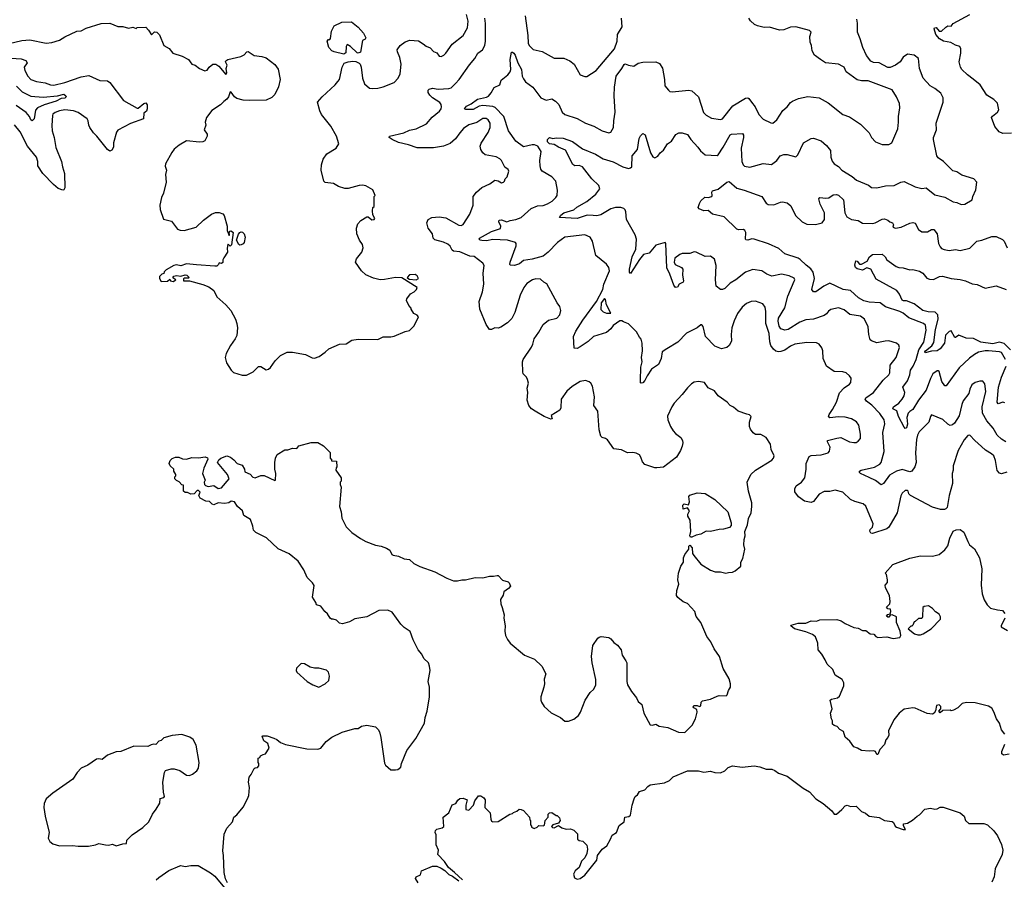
# Model space of a CAD drawing. Extents: x 2087054 to 2277909, y 548907 to 753496.
# Tile 300 of 444: x 2176762 to 2185760, y 675959 to 683810. Entities that reach past the tile are written whole.
import ezdxf

# ---------------------------------------------------------------- set-up
doc = ezdxf.new("R2010")
doc.units = 0

msp = doc.modelspace()

# ---------------------------------------------------------------- linework, layer by layer
at = {"layer": '0CON20XD'}
for points in [[(2178835, 680562.5), (2178895, 680592.5), (2178945, 680642.5), (2178965, 680642.5), (2179015, 680612.5), (2179035, 680617.5), (2179055, 680632.5), (2179097.5, 680695), (2179145, 680742.5), (2179205, 680772.5), (2179255, 680773.3), (2179375, 680752.5), (2179435, 680720), (2179455, 680718), (2179497.3, 680732.7), (2179555, 680773.8), (2179586.1, 680803.9), (2179685, 680846.7), (2179745, 680850), (2179796.7, 680883.3), (2179855, 680890.8), (2180035, 680890), (2180085, 680912.5), (2180155, 680912.5), (2180185, 680920), (2180285, 680962.5), (2180325, 680972.5), (2180367.5, 681015), (2180407.5, 681095), (2180395, 681110), (2180362.5, 681125), (2180340, 681165), (2180340, 681175), (2180318.3, 681198.3), (2180297.5, 681245), (2180298.3, 681261.7), (2180333.6, 681306.4), (2180367.5, 681325), (2180387.5, 681345), (2180393.3, 681365), (2180255, 681452.5), (2180195, 681455.7), (2180096.1, 681436.1), (2180055, 681433.8), (2179995, 681448), (2179925, 681480), (2179885, 681517.5), (2179831.2, 681595), (2179841.2, 681625), (2179888.8, 681685), (2179901.2, 681725), (2179895, 681757.5), (2179866.7, 681795), (2179843.3, 681855), (2179840, 681905), (2179852.5, 681945), (2179880, 681975), (2179935, 682010), (2179945, 682010), (2179981.4, 681981.4), (2180000, 681985), (2180006, 681995), (2179988.3, 682028.3), (2179987.5, 682065), (2179990, 682095), (2180000, 682105), (2180000, 682195), (2180010, 682205), (2179990, 682255), (2179925, 682292.5), (2179895, 682297.5), (2179865, 682296.7), (2179765, 682266.7), (2179733, 682267), (2179675, 682286.7), (2179630, 682315), (2179553.6, 682323.6), (2179540, 682335), (2179516.2, 682435), (2179520, 682485), (2179536.2, 682535), (2179570, 682585), (2179653.3, 682635), (2179677.5, 682675), (2179657.5, 682745), (2179605.8, 682835.8), (2179521.2, 682945), (2179506.1, 682976.1), (2179483.6, 683056.4), (2179527.5, 683105), (2179645.9, 683214.1), (2179670, 683245), (2179683.3, 683265), (2179710, 683375), (2179728.3, 683411.7), (2179765, 683425.8), (2179805, 683430), (2179835, 683426.7), (2179863.6, 683413.6), (2179873.6, 683403.6), (2179883.3, 683375), (2179893.8, 683275), (2179912.5, 683225), (2179960, 683185), (2179985, 683180), (2180035, 683183.8), (2180085, 683196.7), (2180185, 683236.7), (2180221.2, 683275), (2180239.2, 683315), (2180248.6, 683405), (2180236, 683465), (2180213.8, 683515), (2180211.2, 683535), (2180237.5, 683575), (2180285, 683606.7), (2180327, 683623), (2180405.6, 683615.6), (2180449.7, 683589.7), (2180477.3, 683567.3), (2180512.3, 683552.3), (2180545, 683518.8), (2180575, 683506.7), (2180595, 683476.7), (2180615, 683473.8), (2180636.7, 683485), (2180655.6, 683504.4), (2180713.9, 683586.1), (2180814.4, 683665), (2180855.5, 683734.5), (2180861.4, 683795), (2180845, 683856.2)], [(2181382, 683845), (2181405.5, 683665.5), (2181408.6, 683595), (2181419.2, 683575), (2181455, 683538.6), (2181537.8, 683517.8), (2181645, 683459.2), (2181735, 683457.1), (2181790, 683435), (2181829.2, 683405), (2181885, 683307.5), (2181925, 683290), (2181945, 683290), (2182031.2, 683345), (2182198.6, 683545), (2182221.4, 683615), (2182225.8, 683675), (2182267.5, 683745), (2182262, 683825)], [(2185825, 682774), (2185745, 682770), (2185714.3, 682784.3), (2185673.1, 682833.1), (2185644.2, 682915), (2185651.9, 682928.1), (2185698.8, 682965), (2185708.8, 682985), (2185696.6, 683046.6), (2185665, 683080.8), (2185601.1, 683121.1), (2185540.6, 683215), (2185475, 683265.6), (2185422.9, 683305), (2185371.2, 683355), (2185359.2, 683375), (2185348, 683425), (2185361.2, 683505), (2185361.2, 683545), (2185354, 683564), (2185315, 683575.8), (2185272.2, 683602.2), (2185205, 683614.1), (2185168.5, 683635), (2185134.4, 683675), (2185120, 683725), (2185122.9, 683735), (2185137.8, 683737.8), (2185164.1, 683704.1), (2185185.8, 683704.2), (2185225, 683742.5), (2185245, 683752.5), (2185275, 683750), (2185293.9, 683776.1), (2185445, 683857.5)], [(2176665, 683592.9), (2176780.7, 683619.3), (2176854.5, 683625.5), (2177005, 683595.6), (2177055, 683601.9), (2177125, 683623.1), (2177175, 683652), (2177284.2, 683705.8), (2177325, 683708.8), (2177368, 683732), (2177505, 683776.2), (2177585, 683777.5), (2177657.7, 683747.7), (2177705, 683746.7), (2177755, 683733.3), (2177795, 683740), (2177825, 683730), (2177835, 683737.5), (2177915, 683740), (2177938.8, 683715), (2177965, 683672.5), (2177995, 683697.5), (2178016.4, 683696.4), (2178040.7, 683670.7), (2178080, 683575), (2178126.8, 683546.8), (2178162.5, 683505), (2178247.3, 683477.3), (2178305, 683446.7), (2178333.9, 683403.9), (2178365, 683393.3), (2178405, 683364), (2178455, 683343.3), (2178475, 683347.5), (2178492.5, 683375), (2178526.4, 683403.6), (2178555, 683403.8), (2178581.2, 683385), (2178645, 683310), (2178655.8, 683324.2), (2178649.2, 683365), (2178658.8, 683395), (2178644, 683425), (2178646.7, 683435), (2178665, 683446), (2178782.5, 683475), (2178812.5, 683487.5), (2178837.5, 683515), (2178849.3, 683519.3), (2178904.2, 683484.2), (2178975, 683474), (2179015, 683460), (2179095, 683401.2), (2179125, 683357.5), (2179140.8, 683265), (2179127.5, 683195), (2179094.1, 683125.9), (2179065, 683098.8), (2179015, 683074), (2178865, 683072), (2178803.9, 683076.1), (2178745, 683090), (2178726.2, 683105), (2178695, 683147.5), (2178685, 683150), (2178670, 683105), (2178655.9, 683084.1), (2178626.1, 683063.9), (2178598.3, 683031.7), (2178518.3, 682981.7), (2178468.8, 682915), (2178456, 682875), (2178462, 682845), (2178446.7, 682805), (2178474, 682765), (2178476.2, 682745), (2178455, 682703.3), (2178435, 682693.8), (2178405, 682692), (2178285, 682704.2), (2178220, 682665), (2178175, 682625.8), (2178152.4, 682597.6), (2178093.9, 682493.9), (2178092.3, 682472.3), (2178102.5, 682435), (2178093.3, 682395), (2178100, 682325), (2178076.2, 682225), (2178056.7, 682185), (2178043.8, 682115), (2178046.7, 682075), (2178077, 681987), (2178148.3, 681968.3), (2178205, 681897.5), (2178227, 681887), (2178265, 681883.3), (2178375, 681913.8), (2178440.9, 681979.1), (2178515, 682032.5), (2178552.1, 682047.9), (2178585, 682050), (2178617.6, 682037.6), (2178631.7, 682021.7), (2178658, 681925), (2178656.7, 681885), (2178675, 681840), (2178680, 681845), (2178677.5, 681865), (2178685, 681877.5), (2178695, 681882.5), (2178712.5, 681865), (2178696.4, 681753.6), (2178685, 681742.5), (2178668.3, 681758.3), (2178663, 681757), (2178657, 681723), (2178660, 681685), (2178626.2, 681635), (2178617.5, 681615), (2178618.3, 681591.7), (2178605, 681582.5), (2178585, 681590), (2178580, 681575), (2178565, 681560), (2178545, 681557.5), (2178378.3, 681571.7)], [(2179725, 683494.3), (2179635.9, 683515.9), (2179615, 683526.7), (2179586.7, 683555), (2179573.3, 683615), (2179585, 683630), (2179595, 683630), (2179601.7, 683638.3), (2179610.8, 683705), (2179637, 683753), (2179705, 683786.2), (2179795, 683791.2), (2179855, 683742), (2179905, 683687.1), (2179924, 683645), (2179917.7, 683632.3), (2179895, 683620), (2179875, 683512.5), (2179855, 683502.5), (2179845, 683507.5), (2179785, 683563.8), (2179755, 683583.3), (2179744.2, 683565.8), (2179742.1, 683507.9), (2179725, 683494.3)], [(2181236.4, 678666.4), (2181247.5, 678635), (2181230, 678615), (2181186.7, 678585), (2181178.8, 678555), (2181156.2, 678513.8), (2181158, 678475), (2181172.3, 678442.3), (2181188, 678375), (2181186, 678345), (2181199.2, 678275), (2181196, 678225), (2181202.5, 678185), (2181218.8, 678148.8), (2181244.4, 678114.4), (2181375.6, 678005.6), (2181465, 677969.2), (2181534.2, 677904.2), (2181570, 677835), (2181554.4, 677785.6), (2181558, 677745), (2181553.3, 677715), (2181523.8, 677625), (2181523.3, 677595), (2181530, 677575), (2181555, 677537.5), (2181619.5, 677479.5), (2181705, 677437.5), (2181743.9, 677403.9), (2181776.4, 677403.6), (2181825, 677420), (2181870, 677455), (2181887.5, 677485), (2181930, 677595), (2181976.7, 677663.3), (2182007.5, 677695), (2182027.5, 677735), (2182026.7, 677785), (2181992, 677935), (2181986.2, 677995), (2181998.8, 678095), (2182045, 678162.5), (2182058.3, 678171.7), (2182075, 678176.2), (2182145, 678165.8), (2182164, 678155), (2182190.9, 678120.9), (2182225, 678098), (2182257.5, 678055), (2182268.6, 678005), (2182302.5, 677955), (2182309.4, 677935), (2182308.8, 677765), (2182316.1, 677736.1), (2182353.3, 677675), (2182400, 677615), (2182413.9, 677583.9), (2182446.7, 677555), (2182466.7, 677475), (2182525, 677370), (2182545, 677366.2), (2182575, 677376.2), (2182605, 677358), (2182685, 677343.8), (2182783.6, 677303.6), (2182841.7, 677298.3), (2182907.5, 677365), (2182938.8, 677425), (2182953.9, 677486.1), (2182950, 677510), (2182922.5, 677525), (2182917.5, 677535), (2182922.5, 677545), (2182953, 677547), (2182975, 677537.5), (2182986.2, 677543.8), (2182988.8, 677575), (2183000.8, 677589.2), (2183075, 677603.3), (2183135, 677632.5), (2183155, 677636.7), (2183217, 677633), (2183227, 677643), (2183238.3, 677681.7), (2183257, 677713), (2183257.5, 677745), (2183245, 677790), (2183190, 677885), (2183156.7, 677995), (2183107.5, 678065), (2183078.8, 678128.8), (2183040, 678175), (2182986, 678305), (2182945, 678357.5), (2182932, 678405), (2182865, 678478.8), (2182824.4, 678494.4), (2182775, 678533.8), (2182765, 678550), (2182767, 678597), (2182786.7, 678655), (2182776.7, 678695), (2182783.3, 678755), (2182805, 678820), (2182826.7, 678855), (2182827.5, 678895), (2182840, 678925), (2182876.7, 678975), (2182878.3, 679001.7), (2182885, 679010), (2182905.9, 678985.9), (2182911.2, 678935), (2182923.3, 678915), (2182985, 678837.5), (2183075, 678783.3), (2183117, 678767), (2183166.1, 678766.1), (2183215, 678753.3), (2183238.3, 678761.7), (2183275, 678762.5), (2183300, 678775), (2183351.7, 678818.3), (2183352.5, 678855), (2183371.7, 678888.3), (2183387.5, 678975), (2183380, 679015), (2183383, 679063), (2183392.5, 679095), (2183387.5, 679135), (2183412.5, 679195), (2183422.5, 679255), (2183446.7, 679305), (2183453.3, 679365), (2183453, 679397), (2183422, 679505), (2183409.2, 679585), (2183442.8, 679657.2), (2183485.5, 679694.5), (2183634.3, 679785.7), (2183650, 679805), (2183655.8, 679825), (2183630, 679885), (2183623.9, 679933.9), (2183583, 679993), (2183535, 680022.5), (2183485, 680020), (2183463.3, 680035), (2183439.3, 680069.3), (2183430, 680095), (2183431.2, 680135), (2183447.5, 680185), (2183430.7, 680200.7), (2183408.3, 680208.3), (2183327.5, 680235), (2183285, 680271.2), (2183255, 680286.2), (2183226.7, 680315), (2183144.2, 680375), (2183110.5, 680420.5), (2183055, 680446), (2183020, 680495), (2182964.1, 680505.9), (2182925, 680500), (2182901.2, 680485), (2182865, 680448.8), (2182815.8, 680385), (2182741.7, 680308.3), (2182720, 680275), (2182682.4, 680187.6), (2182685.8, 680155), (2182710, 680095), (2182734.3, 680054.3), (2182755, 680031.2), (2182803.3, 679995), (2182817.5, 679965), (2182820.8, 679945), (2182815.7, 679915), (2182800, 679875), (2182764.2, 679815), (2182645, 679724), (2182585, 679716.2), (2182565, 679716.7), (2182475, 679748.6), (2182452.2, 679772.2), (2182436.9, 679815), (2182425, 679835.8), (2182395, 679852), (2182365, 679856.7), (2182315, 679852.5), (2182261.2, 679881.2), (2182191.7, 679891.7), (2182133.9, 679973.9), (2182115.8, 679985.8), (2182085, 679993.8), (2182073.8, 680005), (2182058, 680065), (2182044.1, 680234.1), (2182008.8, 680285), (2182013.9, 680363.9), (2181996.1, 680463.9), (2181980.5, 680490.5), (2181965, 680503.3), (2181933.9, 680513.9), (2181885, 680506), (2181809.7, 680460.3), (2181761.7, 680418.3), (2181708.8, 680345), (2181706.7, 680265), (2181696.7, 680243.3), (2181617.5, 680195), (2181626.7, 680165), (2181615, 680160), (2181555, 680186), (2181473, 680233), (2181440, 680255), (2181416, 680285), (2181399.2, 680335), (2181404.2, 680405), (2181400, 680445), (2181410.5, 680489.5), (2181403.8, 680525), (2181393.3, 680545), (2181363.9, 680573.9), (2181358.8, 680595), (2181358, 680685), (2181364, 680705), (2181439.7, 680820.3), (2181451.2, 680845), (2181462, 680895), (2181505.8, 680955), (2181544.5, 681025.5), (2181595, 681064.2), (2181670, 681085), (2181698.8, 681115), (2181706.2, 681155), (2181699.5, 681189.5), (2181673.8, 681225), (2181577.7, 681397.7), (2181551.2, 681411.2), (2181520.5, 681440.5), (2181477.7, 681442.3), (2181447.5, 681435), (2181395, 681400), (2181368.6, 681365), (2181336.7, 681295), (2181287.1, 681135), (2181258, 681082), (2181219.4, 681040.6), (2181157.9, 681002.1), (2181135, 680992.9), (2181105, 680994.2), (2181075, 680980), (2181055, 680980), (2181025.8, 681025.8), (2180965.8, 681165), (2180960, 681235), (2180990.5, 681325), (2181003.8, 681395), (2180998.5, 681495), (2181005.5, 681565), (2180995.7, 681585), (2180915.6, 681645.6), (2180875, 681650), (2180785, 681690), (2180725, 681695.7), (2180713.9, 681703.9), (2180695, 681742.5), (2180675, 681758.1), (2180635, 681778.6), (2180555, 681799.2), (2180541.4, 681815), (2180533.1, 681855), (2180495, 681904.2), (2180484.1, 681955), (2180495, 681985.6), (2180528, 682002), (2180595, 682010.5), (2180655, 682001.1), (2180775.6, 681934.4), (2180795, 681930.4), (2180815, 681940.4), (2180875.6, 682034.4), (2180905.4, 682115), (2180906, 682194), (2180935.6, 682235), (2180984.1, 682275.9), (2181058.1, 682311.9), (2181105, 682344.2), (2181135, 682338.8), (2181165, 682320), (2181183.6, 682326.4), (2181193.6, 682336.4), (2181197.5, 682355), (2181216.1, 682373.9), (2181233.3, 682425), (2181225, 682440), (2181194.2, 682464.2), (2181164.2, 682525), (2181150.3, 682540.3), (2181115, 682557.5), (2181015, 682576.5), (2180994.2, 682594.2), (2180976.4, 682625), (2180970.5, 682655), (2180978, 682682), (2181042, 682778), (2181060, 682825), (2181060, 682865), (2181042.5, 682895), (2181025, 682906.4), (2180995, 682907.3), (2180939.7, 682870.3), (2180865, 682848.4), (2180817.8, 682815), (2180783.3, 682775), (2180745, 682722.5), (2180695, 682678.9), (2180635, 682654.6), (2180545, 682639.2), (2180395, 682640), (2180315, 682667.5), (2180225, 682687.8), (2180164.7, 682714.7), (2180138.8, 682735), (2180140, 682745), (2180271.2, 682775), (2180325, 682800.4), (2180385, 682813.8), (2180480.5, 682859.5), (2180532, 682918), (2180599.4, 682975), (2180612.2, 682995), (2180615.5, 683015), (2180613.3, 683035), (2180602.2, 683052.2), (2180535, 683095.7), (2180509.8, 683119.8), (2180494.2, 683145), (2180494.3, 683165.7), (2180504.3, 683175.7), (2180535, 683185.7), (2180585, 683176.5), (2180685, 683180), (2180705, 683187.5), (2180743.6, 683226.4), (2180777.9, 683262.1), (2180871.8, 683398.2), (2180921.4, 683455), (2180950, 683505), (2180991.4, 683535), (2181013.8, 683575), (2181019.4, 683615), (2181019.7, 683775), (2181013.1, 683825)], [(2184228, 679988), (2184265, 679993.1), (2184344.5, 679954.5), (2184385, 679948), (2184405, 679948.8), (2184425, 679958.8), (2184446.2, 679985), (2184445.8, 680025), (2184430.6, 680105), (2184407.6, 680137.6), (2184364.4, 680164.4), (2184305, 680180.8), (2184245, 680182), (2184165, 680172.5), (2184153.9, 680183.9), (2184160, 680205), (2184190.9, 680249.1), (2184225, 680316.2), (2184255, 680401.2), (2184295, 680448), (2184345, 680481.2), (2184356, 680495), (2184360, 680535), (2184346.6, 680556.6), (2184315, 680583.3), (2184285, 680593.3), (2184205, 680597.5), (2184136.1, 680646.1), (2184104.5, 680714.5), (2184101.9, 680785), (2184093.6, 680813.6), (2184069.2, 680845), (2184045, 680856.9), (2183955, 680860.8), (2183847, 680847), (2183805, 680826.9), (2183755, 680792.3), (2183719.1, 680779.1), (2183695, 680775.5), (2183673, 680783), (2183650.8, 680800.9), (2183626.1, 680835), (2183617.3, 680867.3), (2183612.3, 680945), (2183579.3, 681035), (2183581.5, 681145), (2183575.8, 681185), (2183553.8, 681215), (2183485, 681240), (2183445, 681235.7), (2183402.4, 681217.6), (2183365.5, 681184.5), (2183322.9, 681125), (2183289.7, 681060.3), (2183270, 680995), (2183264, 680935), (2183267.3, 680872.7), (2183245.8, 680834.2), (2183225, 680816.2), (2183175, 680803.3), (2183115, 680827.5), (2183028.8, 680915), (2183007.3, 681007.3), (2182995, 681022.5), (2182985, 681022.5), (2182952.5, 680995), (2182855, 680948), (2182775, 680865.8), (2182676.2, 680805), (2182634.4, 680775), (2182622.9, 680715), (2182600.5, 680659.5), (2182535, 680618.8), (2182495, 680558), (2182475.4, 680514.6), (2182455, 680492.5), (2182440, 680490), (2182434.2, 680494.2), (2182434.4, 680514.4), (2182438.7, 680635), (2182450, 680685), (2182443.8, 680725), (2182454.4, 680785), (2182450, 680855), (2182441.7, 680891.7), (2182425, 680910), (2182399.3, 680959.3), (2182325, 681031.2), (2182278.8, 681048.8), (2182265, 681060), (2182245, 681058.6), (2182185, 681015.7), (2182163, 680987), (2182125, 680954.2), (2182005, 680915.6), (2181958.3, 680871.7), (2181885, 680821.2), (2181855, 680807.5), (2181830, 680810), (2181824, 680915), (2181843.1, 680965), (2181908.9, 681065), (2182034.2, 681235), (2182090, 681345), (2182101.2, 681395), (2182153.3, 681515), (2182145, 681546.2), (2182125, 681575.8), (2182025.9, 681655.9), (2181995.7, 681785.7), (2181975, 681822), (2181925, 681844.2), (2181745, 681822.2), (2181675.8, 681775), (2181591.9, 681685), (2181545, 681650.7), (2181445, 681623.3), (2181365, 681609.6), (2181329, 681581), (2181285, 681563.5), (2181248, 681568), (2181240.6, 681575), (2181243.5, 681595), (2181299.5, 681745), (2181299.4, 681765), (2181292, 681775), (2181220, 681795), (2181086.8, 681803.2), (2181028.8, 681791.2), (2180985, 681792.1), (2180971.2, 681795), (2180961.2, 681805), (2180963.8, 681815), (2181075, 681874.6), (2181155, 681904), (2181157.5, 681925), (2181141.9, 681965), (2181145, 681978), (2181165, 681981.4), (2181215, 681962.5), (2181245, 681977.1), (2181295, 681984.2), (2181345, 682004.2), (2181435, 682085.6), (2181495, 682108.9), (2181545, 682113.1), (2181585, 682127.1), (2181628.3, 682151.7), (2181662, 682185), (2181672.5, 682205), (2181675.8, 682254.2), (2181660, 682335), (2181624, 682375), (2181536.7, 682425), (2181522.9, 682445), (2181516.8, 682475), (2181515.3, 682524.7), (2181526.7, 682605), (2181496.7, 682655), (2181465, 682666.7), (2181446.4, 682666.4), (2181365, 682650), (2181295, 682700.6), (2181230, 682795), (2181186.5, 682925), (2181107.6, 683007.6), (2181086.8, 683016.8), (2180995, 683026.8), (2180961, 683019), (2180905, 682988), (2180838.6, 682988.6), (2180828, 682995), (2180845, 683021.1), (2180888.2, 683041.8), (2180945.7, 683085), (2181027, 683103), (2181045, 683112.5), (2181069.7, 683140.3), (2181098.8, 683191.2), (2181150, 683215), (2181162.1, 683257.9), (2181223.9, 683306.1), (2181245, 683332.5), (2181250.8, 683355), (2181245.5, 683445.5), (2181255, 683512.5), (2181265, 683514), (2181276.7, 683505), (2181289.6, 683485), (2181313.8, 683415), (2181348.9, 683355), (2181354.7, 683295), (2181365, 683269.2), (2181385, 683240.8), (2181452.6, 683192.6), (2181525, 683097.5), (2181573.9, 683076.1), (2181625, 683085.8), (2181657.5, 683065), (2181688.6, 683035), (2181720, 682965), (2181743, 682943), (2181855, 682906.9), (2181933.7, 682863.7), (2182007.6, 682837.6), (2182085, 682794), (2182115, 682784), (2182145, 682776.2), (2182165, 682781.2), (2182188, 682825), (2182190.8, 682885), (2182204.3, 682965), (2182194.6, 683115.4), (2182197.9, 683192.1), (2182213.3, 683295), (2182265.6, 683364.4), (2182285, 683401.2), (2182295, 683406.2), (2182325, 683393.8), (2182373.6, 683386.4), (2182415, 683412.5), (2182455, 683422.5), (2182575, 683426), (2182608.3, 683408.3), (2182635, 683367.5), (2182655.7, 683265), (2182656.2, 683205), (2182690, 683165), (2182704.1, 683154.1), (2182725, 683150), (2182877.3, 683167.3), (2182905, 683160.8), (2182965.6, 683105), (2183010.9, 682960.9), (2183035, 682938.8), (2183085, 682910), (2183165, 682896.7), (2183185, 682904), (2183278.5, 683021.5), (2183395, 683094.2), (2183415, 683096.2), (2183425, 683091.2), (2183450.8, 683055), (2183483.7, 683013.7), (2183516, 682945), (2183555, 682900), (2183625, 682867.5), (2183645, 682864), (2183680, 682895), (2183735, 682981.2), (2183775, 683014), (2183805, 683054.2), (2183825, 683067.1), (2183878.8, 683091.2), (2183965, 683108.6), (2184067.1, 683097.1), (2184149.1, 683049.1), (2184285, 682943.3), (2184345, 682923.8), (2184445, 682856), (2184526, 682775), (2184546.2, 682735), (2184583.8, 682695), (2184645, 682670), (2184705, 682670.8), (2184733.3, 682685), (2184785.8, 682814.2), (2184792.5, 682875), (2184792.5, 682925), (2184804.4, 683005), (2184801.4, 683045), (2184775.8, 683105), (2184735, 683170), (2184515, 683250.6), (2184455, 683251.1), (2184415, 683261.1), (2184316, 683335), (2184295, 683376.7), (2184285, 683383.3), (2184243.3, 683403.3), (2184125, 683414.3), (2184078.8, 683445), (2184025, 683486.2), (2184002.5, 683525), (2183997.5, 683575), (2183986.7, 683605), (2183983.8, 683655), (2183993.3, 683695), (2183980.5, 683710.5), (2183855, 683745.8), (2183805, 683740.8), (2183745, 683716), (2183705, 683714), (2183615, 683741.2), (2183565, 683739.4), (2183503.7, 683753.7), (2183475.5, 683765.5), (2183441.7, 683798.3), (2183423.8, 683825)], [(2181815, 682696.9), (2181905, 682631.1), (2182025, 682580.9), (2182095, 682538.2), (2182185, 682511.1), (2182275, 682464.4), (2182325, 682450.5), (2182344.5, 682455.5), (2182355, 682466.7), (2182360, 682565), (2182407.1, 682625), (2182424.3, 682725), (2182435, 682750), (2182455, 682768.8), (2182476.9, 682756.9), (2182526, 682595), (2182548.3, 682558.3), (2182565, 682546.7), (2182595, 682563.3), (2182615, 682593.3), (2182645, 682618.8), (2182681.2, 682675), (2182718.3, 682701.7), (2182759.1, 682760.9), (2182785, 682776), (2182815.8, 682775.8), (2182865, 682760), (2182895.8, 682715), (2182960, 682645), (2182982.9, 682612.9), (2183025, 682575.7), (2183135, 682568.6), (2183145.4, 682574.6), (2183190.8, 682645), (2183255, 682758), (2183266.1, 682763.9), (2183368.8, 682768.8), (2183376, 682756), (2183375.7, 682735), (2183355.5, 682635), (2183361.1, 682515), (2183372.9, 682485), (2183385, 682472), (2183435, 682461.4), (2183555, 682497.1), (2183632.3, 682487.7), (2183680.8, 682525), (2183712, 682565), (2183745, 682577.1), (2183775, 682579.2), (2183855, 682556.7), (2183873.3, 682575), (2183925, 682683.8), (2183995, 682723.8), (2184015, 682726.2), (2184085, 682704), (2184135, 682660), (2184170, 682615), (2184174.2, 682554.2), (2184186.9, 682516.9), (2184204.5, 682494.5), (2184245, 682467.5), (2184275.6, 682435.6), (2184368.1, 682378.1), (2184410, 682345), (2184518.3, 682298.3), (2184545, 682276.7), (2184595, 682274.2), (2184675, 682290.8), (2184753.2, 682296.8), (2184815, 682327.1), (2184845, 682332), (2184945, 682283.8), (2185005, 682268.8), (2185045, 682273.8), (2185125, 682208.6), (2185215, 682188.8), (2185292.5, 682145), (2185325, 682140), (2185365, 682123.3), (2185400, 682125), (2185467.5, 682165), (2185473.3, 682195), (2185498.8, 682255), (2185510, 682325), (2185480, 682355), (2185371.2, 682391.2), (2185325, 682421.2), (2185289.3, 682429.3), (2185234.3, 682484.3), (2185205.5, 682515.5), (2185156.8, 682546.8), (2185144.3, 682565), (2185112.5, 682715), (2185114.2, 682735), (2185140, 682805), (2185138, 682865), (2185201.2, 683055), (2185201.2, 683095), (2185179.5, 683139.5), (2185125, 683181.2), (2185081.2, 683205), (2185017.5, 683275), (2184985.8, 683365), (2184975, 683456.7), (2184935, 683486.2), (2184875, 683494), (2184835, 683466.2), (2184808.8, 683425), (2184765, 683393.3), (2184715.6, 683374.4), (2184695, 683374.4), (2184615, 683414.5), (2184565, 683420), (2184540.6, 683430.6), (2184501.3, 683481.3), (2184467.3, 683555), (2184443.6, 683633.6), (2184417.5, 683695), (2184418.6, 683778.6), (2184411.1, 683815)], [(2176685, 683457.3), (2176775, 683452.2), (2176817.2, 683437.2), (2176828.8, 683415), (2176804, 683375), (2176810, 683345), (2176837.5, 683295), (2176863.8, 683265), (2176915.8, 683244.2), (2176995, 683233.1), (2177045, 683215.4), (2177075, 683212.2), (2177175.2, 683234.8), (2177325, 683287.5), (2177395, 683301.1), (2177495, 683254.2), (2177565, 683251.2), (2177585, 683236.2), (2177712, 683072), (2177835, 683002.5), (2177845, 683002.5), (2177897.5, 683045), (2177915, 683050), (2177926.7, 683033.3), (2177926.7, 682995), (2177920, 682975), (2177896.7, 682955), (2177892.5, 682905), (2177775, 682862), (2177658.3, 682801.7), (2177646.2, 682783.8), (2177620.6, 682685), (2177618.6, 682645), (2177605, 682617.5), (2177585, 682610), (2177565, 682624), (2177468.1, 682745), (2177437.1, 682775), (2177403.8, 682823.8), (2177393.5, 682845), (2177388.7, 682885), (2177377.3, 682905), (2177295, 682963.6), (2177253.5, 682976.5), (2177175, 682985.3), (2177125, 682976.7), (2177085, 682960.9), (2177065, 682945.7), (2177061.8, 682935), (2177054.7, 682844.7), (2177058.9, 682795), (2177077.3, 682735), (2177091.1, 682641.1), (2177144, 682515), (2177152.5, 682465), (2177172.9, 682405), (2177175.5, 682275), (2177165.8, 682255), (2177155, 682251.9), (2177115, 682269.4), (2177070, 682305), (2176974, 682405), (2176928.8, 682475), (2176928, 682515), (2176916.2, 682555), (2176831.9, 682655), (2176766.2, 682785), (2176715, 682850.6)], [(2176733.5, 683203.5), (2176785, 683151.4), (2176865, 683111.6), (2176975, 683102), (2177106.3, 683113.7), (2177165, 683128.9), (2177184.4, 683115), (2177185.3, 683104.7), (2177175, 683094.5), (2177139.5, 683090.5), (2177095, 683064.2), (2176985, 683033.1), (2176924.3, 683005), (2176907.3, 682982.7), (2176895.4, 682904.6), (2176875, 682887.5), (2176864.4, 682895), (2176850.5, 682925), (2176822, 682962), (2176730.5, 683025)], [(2185775, 679953.8), (2185735, 679977.5), (2185693.5, 680015), (2185657.7, 680077.7), (2185599.6, 680145), (2185561.6, 680215), (2185556.6, 680275), (2185590.5, 680415), (2185582.5, 680485), (2185565, 680507.1), (2185535, 680506.9), (2185494.5, 680495.5), (2185464.2, 680475), (2185444.5, 680435.5), (2185435.5, 680394.5), (2185385, 680328), (2185371.5, 680295), (2185347.8, 680192.2), (2185305, 680124.4), (2185285, 680108.6), (2185264.4, 680104.4), (2185244.5, 680114.5), (2185197.4, 680157.4), (2185095, 680200), (2185084.2, 680185.8), (2185068.6, 680135), (2184981.5, 680045), (2184965.3, 680014.7), (2184956.2, 679975), (2184947.5, 679855), (2184954.4, 679765.6), (2184941.4, 679725), (2184914.5, 679685.5), (2184895, 679681.1), (2184825, 679700), (2184775, 679685.5), (2184711.7, 679648.3), (2184655, 679574), (2184635, 679561.2), (2184582, 679602), (2184525, 679628.9), (2184446.7, 679665), (2184436.7, 679675), (2184436.7, 679685), (2184452.5, 679695), (2184575, 679724.2), (2184621, 679749), (2184635.1, 679764.9), (2184661.4, 679865), (2184649.2, 680040.8), (2184669.1, 680119.1), (2184662.1, 680155), (2184622.8, 680212.8), (2184548, 680288), (2184500.8, 680325), (2184489.2, 680345), (2184495, 680355.7), (2184564.8, 680405.2), (2184653.9, 680516.1), (2184705.6, 680565), (2184714.4, 680585), (2184718.1, 680655), (2184772.9, 680725), (2184801.2, 680815), (2184795.8, 680835.8), (2184774.2, 680854.2), (2184705, 680878), (2184670, 680875), (2184595, 680856.9), (2184545, 680875.8), (2184535, 680886.7), (2184520.6, 680935), (2184514.5, 681004.5), (2184482.9, 681075), (2184445, 681103.1), (2184347.4, 681117.4), (2184295, 681158.6), (2184245, 681177.1), (2184175, 681164), (2184151.7, 681148.3), (2184135.7, 681124.3), (2184113.1, 681106.9), (2184015, 681073.8), (2183945, 681067.1), (2183891.8, 681048.2), (2183785, 680981.5), (2183754.4, 680974.4), (2183717.7, 680987.7), (2183702.1, 681012.1), (2183693.1, 681055), (2183696.2, 681085), (2183755, 681179.2), (2183782.9, 681285), (2183839.6, 681420.4), (2183844.3, 681435), (2183840.3, 681450.3), (2183795, 681471.4), (2183725, 681485.6), (2183635, 681465.8), (2183590, 681485), (2183545, 681516.9), (2183462.1, 681527.9), (2183395, 681504.4), (2183305, 681433.6), (2183255, 681404.4), (2183205, 681354.3), (2183185, 681345.8), (2183165, 681346), (2183125.8, 681375.8), (2183120.9, 681435), (2183126.2, 681565), (2183112.6, 681622.6), (2183075, 681650), (2183025, 681648), (2182945, 681686.2), (2182925, 681688.8), (2182885, 681674.2), (2182815, 681673.3), (2182793.9, 681666.1), (2182749.3, 681630.7), (2182743.3, 681595), (2182751.2, 681575), (2182811.2, 681545), (2182822.1, 681532.1), (2182818.1, 681475), (2182827.5, 681425), (2182825, 681413.3), (2182790, 681395), (2182773.6, 681366.4), (2182755, 681364), (2182740, 681385), (2182703.1, 681485), (2182675, 681542.5), (2182666.7, 681765), (2182660, 681775), (2182575, 681750), (2182515, 681676.7), (2182464, 681665), (2182425, 681619.2), (2182345, 681492.5), (2182334.6, 681505), (2182335, 681532.5), (2182360, 681645), (2182391.8, 681715), (2182397.5, 681805), (2182385.6, 681845), (2182307.8, 681985), (2182302.5, 682055), (2182295, 682073.3), (2182283.3, 682085), (2182255, 682095.6), (2182205.6, 682095.6), (2182165, 682081.5), (2182074, 682026), (2182037.4, 682017.4), (2182002.1, 682022.1), (2181947.5, 682025), (2181855, 681995.4), (2181693.6, 682003.6), (2181708, 682025), (2181736, 682045), (2181825, 682074.5), (2181852.7, 682097.3), (2181945, 682150.7), (2182025.7, 682215), (2182064.2, 682265), (2182055.6, 682295), (2181990.8, 682355), (2181904.5, 682464.5), (2181875, 682477.1), (2181835, 682476), (2181816.8, 682486.8), (2181748.3, 682618.3), (2181684.4, 682644.4), (2181645, 682671.2), (2181605, 682677.3), (2181584.7, 682695), (2181585, 682716.2), (2181605, 682734), (2181635, 682725.6), (2181665, 682731.8), (2181728.1, 682728.1), (2181815, 682696.9)], [(2182975, 682130), (2182988, 682155), (2183022.1, 682187.9), (2183055, 682186.7), (2183086.7, 682195), (2183091.2, 682205), (2183086.7, 682235), (2183093.9, 682246.1), (2183145, 682260.8), (2183225, 682327.1), (2183245, 682332), (2183315, 682270.4), (2183382.4, 682252.4), (2183544.4, 682194.4), (2183584.3, 682135), (2183603.1, 682123.1), (2183655, 682118.2), (2183715, 682144.6), (2183733.1, 682146.9), (2183775.7, 682135.7), (2183808.3, 682108.3), (2183852, 682022), (2183912.8, 681962.8), (2183955, 681943.7), (2184035, 681938.2), (2184094.4, 681955.6), (2184115.6, 681985), (2184115.5, 682045.5), (2184077.1, 682125), (2184066.2, 682175), (2184075, 682186), (2184129.2, 682180.8), (2184156.8, 682183.2), (2184195, 682208.9), (2184225, 682212.5), (2184245, 682206.2), (2184290.8, 682165), (2184302.5, 682045), (2184319.7, 682009.7), (2184363.4, 681983.4), (2184425, 681975.8), (2184465, 681952.5), (2184555, 681948.6), (2184580, 681955), (2184645, 681988), (2184665, 681990), (2184695, 681980), (2184713.9, 681963.9), (2184737.5, 681955), (2184746.7, 681935), (2184742.5, 681915), (2184765, 681906.7), (2184817.5, 681915), (2184895, 681952.2), (2184925, 681957.5), (2184945, 681950.8), (2184974.6, 681894.6), (2185005, 681872.5), (2185058.8, 681871.2), (2185095, 681894), (2185115, 681892), (2185145.6, 681855), (2185159.4, 681765), (2185175, 681734), (2185185, 681721.4), (2185210.6, 681710.6), (2185255, 681701.5), (2185315, 681709.4), (2185355, 681701.4), (2185445, 681722.5), (2185508.3, 681788.3), (2185555.4, 681794.6), (2185645, 681828.9), (2185685, 681829.4), (2185742.1, 681802.1), (2185757.9, 681787.9), (2185786, 681725)], [(2185770.9, 680705), (2185735, 680768.9), (2185715, 680776.1), (2185614.6, 680784.6), (2185585, 680785.3), (2185525, 680772.5), (2185487.8, 680752.2), (2185443, 680717), (2185348.5, 680631.5), (2185227.5, 680465), (2185215, 680466.7), (2185188.9, 680505), (2185165, 680596.7), (2185155, 680603.8), (2185145, 680601.2), (2185107.5, 680575), (2185085, 680533.8), (2185044.5, 680425), (2184974.7, 680335.3), (2184925, 680250), (2184895, 680232), (2184881.4, 680215), (2184869.5, 680175), (2184875.4, 680115), (2184865, 680082.5), (2184855, 680077.5), (2184845, 680088.8), (2184791.8, 680185), (2184776.9, 680236.9), (2184740.8, 680255), (2184747.1, 680275), (2184795, 680308.7), (2184825, 680342.9), (2184843.4, 680375), (2184850.4, 680405), (2184833.3, 680455), (2184875, 680510.8), (2184895.4, 680565.4), (2184901.4, 680608.6), (2184926.9, 680645), (2184955.2, 680704.8), (2184979.2, 680795), (2185024.2, 680865), (2185045.4, 680975), (2185038.9, 681018.9), (2185021.2, 681035), (2184887.8, 681087.8), (2184835, 681130), (2184805.5, 681145.5), (2184675, 681185.7), (2184624.2, 681224.2), (2184525, 681230.3), (2184475, 681241.9), (2184428, 681268), (2184355, 681335.4), (2184286.6, 681346.6), (2184166.2, 681403.8), (2184109.5, 681375), (2184036.4, 681323.6), (2184015, 681324.2), (2184001.3, 681345), (2184024.7, 681445), (2184013.2, 681503.2), (2183991.2, 681535), (2183947.6, 681567.6), (2183895, 681620.4), (2183875, 681632), (2183755, 681671.8), (2183699.3, 681719.3), (2183605, 681763.6), (2183475, 681805.7), (2183452.7, 681807.3), (2183415, 681796), (2183398.8, 681798.8), (2183393.8, 681805), (2183398.6, 681865), (2183390, 681885), (2183375, 681892), (2183335, 681890.8), (2183315, 681897.5), (2183198.5, 682008.5), (2183092.7, 682032.7), (2183055, 682065.6), (2183015, 682063.3), (2182971.2, 682081.2), (2182962.5, 682095), (2182975, 682130)], [(2178775, 681750), (2178765, 681757.5), (2178743.8, 681795), (2178760.5, 681849.5), (2178773.1, 681866.9), (2178785, 681870.8), (2178798.3, 681868.3), (2178813.8, 681855), (2178822.2, 681825), (2178811.9, 681775), (2178805, 681764), (2178785, 681752.5), (2178775, 681750)], [(2185815, 680793), (2185757.3, 680852.7), (2185715, 680864.5), (2185655, 680848.3), (2185544.9, 680864.9), (2185478.9, 680898.9), (2185412.3, 680902.3), (2185345, 680926.9), (2185315, 680906), (2185307.7, 680907.7), (2185275, 680969.4), (2185255, 680961.1), (2185223, 680927), (2185212.9, 680855), (2185175, 680802.9), (2185145, 680784.8), (2185095, 680783.3), (2185037.7, 680767.7), (2185033.9, 680775), (2185038.9, 680785), (2185098.8, 680831.2), (2185117.2, 680862.8), (2185131.4, 680981.4), (2185154.8, 681075), (2185153.1, 681115), (2185127.4, 681137.4), (2185065, 681141.9), (2185014.5, 681154.5), (2184935.2, 681215.2), (2184865, 681242), (2184838.6, 681241.4), (2184825, 681249.4), (2184803.4, 681303.4), (2184776.6, 681336.6), (2184590.2, 681440.2), (2184541.2, 681531.2), (2184505, 681541.9), (2184465, 681522.9), (2184415, 681533.2), (2184399.5, 681545), (2184393.7, 681566.3), (2184403, 681607), (2184415, 681603.3), (2184435, 681576.2), (2184455, 681576.2), (2184506.7, 681605), (2184527.5, 681645), (2184554.1, 681665.9), (2184645, 681666.9), (2184671.4, 681645), (2184687.1, 681617.1), (2184772.5, 681555), (2184795.8, 681545.8), (2184835, 681542.5), (2184895, 681526.2), (2184925, 681528), (2184985, 681512), (2185015.8, 681495.8), (2185050.5, 681450.5), (2185075, 681438.8), (2185113, 681437), (2185166.1, 681463.9), (2185195, 681468), (2185275.5, 681445.5), (2185355, 681438.2), (2185404.6, 681424.6), (2185465, 681398.6), (2185512.3, 681392.3), (2185585, 681358), (2185685, 681377.8), (2185775.3, 681345.3)], [(2178378.3, 681571.7), (2178285, 681580), (2178235, 681562.5), (2178195, 681570), (2178170, 681565), (2178100, 681525), (2178083, 681507), (2178078.3, 681491.7), (2178060, 681485), (2178040, 681465), (2178040, 681445), (2178055, 681420), (2178111.7, 681421.7), (2178135, 681440), (2178140, 681425), (2178165, 681420), (2178190, 681435), (2178161.7, 681451.7), (2178171.7, 681468.3), (2178195, 681472.5), (2178235, 681467.5), (2178275, 681480), (2178290, 681475), (2178310, 681455), (2178305, 681450), (2178265, 681450), (2178258.3, 681441.7), (2178260, 681425), (2178315, 681423.3), (2178435, 681390), (2178489.7, 681369.7), (2178536.7, 681335), (2178565, 681280), (2178645.7, 681205.7), (2178692.3, 681152.3), (2178733.3, 681075), (2178746.4, 681036.4), (2178752.5, 680995), (2178746.7, 680925), (2178732.5, 680895), (2178687.5, 680835), (2178648.3, 680761.7), (2178640, 680725), (2178653.3, 680675), (2178695, 680607.5), (2178715, 680587.5), (2178795, 680562.5), (2178835, 680562.5)], [(2180385, 681434.2), (2180406.2, 681445), (2180395, 681470), (2180375, 681484), (2180325, 681479.2), (2180302.5, 681455), (2180320.7, 681440.7), (2180385, 681434.2)], [(2182125, 681128), (2182165, 681130), (2182124.6, 681204.6), (2182115, 681253.3), (2182105, 681262.5), (2182076.8, 681225), (2182074.1, 681164.1), (2182095, 681141.4), (2182125, 681128)], [(2185765, 680311.4), (2185745, 680315.7), (2185705, 680300.8), (2185693.6, 680315), (2185708, 680455), (2185735.2, 680544.8), (2185777.8, 680645)], [(2185783.8, 679676.2), (2185735, 679663.1), (2185716.6, 679666.6), (2185693.3, 679693.3), (2185678.7, 679785), (2185663.5, 679825), (2185644.2, 679845), (2185587.8, 679877.8), (2185551.5, 679911.5), (2185490, 679965), (2185445, 680016.2), (2185425, 680013.3), (2185393.3, 679973.3), (2185339.4, 679875), (2185292, 679735), (2185292, 679695), (2185283.9, 679663.9), (2185286, 679575), (2185256, 679465), (2185236.7, 679355), (2185226.4, 679343.6), (2185213, 679337), (2185177, 679337), (2185105, 679356.2), (2184902.5, 679465), (2184888.3, 679478.3), (2184882.5, 679505), (2184870.7, 679510.7), (2184855, 679508.8), (2184826.7, 679485), (2184815, 679462.5), (2184781.9, 679305), (2184705.4, 679174.6), (2184685, 679159.4), (2184555, 679117.5), (2184540.7, 679120.7), (2184531.7, 679138.3), (2184533.3, 679155), (2184556, 679175), (2184561.4, 679205), (2184495, 679366.2), (2184469.1, 679389.1), (2184395, 679408.5), (2184355, 679426.5), (2184285, 679494.3), (2184215, 679512.2), (2184165, 679500.6), (2184115, 679500.8), (2184068, 679475), (2184015, 679408.8), (2183995, 679398.8), (2183935, 679413.3), (2183880.5, 679450.5), (2183846.1, 679496.1), (2183846, 679525), (2183857.5, 679552.5), (2183906, 679585), (2183935.4, 679624.6), (2183950, 679705), (2183950, 679755), (2183975, 679821.2), (2183995, 679830), (2184085, 679836.7), (2184151.2, 679855), (2184162.1, 679867.9), (2184167.8, 679905), (2184144, 679955), (2184144.1, 679965.9), (2184228, 679988)], [(2178662.5, 675925), (2178643.6, 675963.6), (2178631.7, 676021.7), (2178625.6, 676175), (2178617.3, 676217.3), (2178630.3, 676369.7), (2178653.8, 676425), (2178706.1, 676483.9), (2178717.5, 676525), (2178745, 676547.5), (2178805, 676617.5), (2178845, 676692.5), (2178856, 676725), (2178861.7, 676798.3), (2178853.6, 676846.4), (2178858.3, 676891.7), (2178877.5, 676915), (2178905, 676970), (2178912.5, 676977.5), (2178935, 676980), (2178947.5, 676995), (2178947, 677017), (2178940, 677025), (2178940, 677065), (2178955, 677070), (2178962.5, 677085), (2178988.3, 677098.3), (2179007.5, 677105), (2179042.5, 677155), (2179028.8, 677198.8), (2178993.2, 677223.2), (2178977.5, 677265), (2178985, 677270), (2179025, 677268.6), (2179085, 677248.8), (2179113.3, 677235), (2179145, 677206.7), (2179189.7, 677189.7), (2179385, 677150.8), (2179485, 677146.7), (2179513, 677157), (2179562.3, 677217.7), (2179615, 677256.2), (2179708.3, 677301.7), (2179825, 677336.7), (2179855, 677336.7), (2179885, 677356.7), (2179935, 677366.2), (2180015, 677350), (2180038.3, 677328.3), (2180050, 677305), (2180061.2, 677255), (2180095, 677020), (2180105, 677000), (2180155, 676960), (2180195, 676960), (2180217, 676963), (2180246.1, 676983.9), (2180252.5, 677015), (2180300, 677135), (2180383.3, 677245), (2180460, 677385), (2180467.5, 677435), (2180487.1, 677495), (2180506.7, 677625), (2180507.7, 677712.3), (2180495.7, 677765), (2180513.1, 677865), (2180508.1, 677905), (2180497.1, 677935), (2180456.5, 677976.5), (2180436.9, 678015), (2180402.2, 678055), (2180357.8, 678145), (2180331.1, 678221.1), (2180275, 678258), (2180245, 678288), (2180165, 678399.2), (2180125, 678415.8), (2180045, 678414), (2179935, 678356.2), (2179825, 678338.8), (2179775, 678311.2), (2179713, 678293), (2179685, 678296.7), (2179657.5, 678325), (2179626.2, 678333.8), (2179612.5, 678335), (2179598.8, 678345), (2179575, 678383.3), (2179550, 678405), (2179515, 678452.5), (2179473.3, 678465), (2179467, 678487), (2179437.5, 678535), (2179451.7, 678641.7), (2179437.5, 678665), (2179387.5, 678715), (2179357.5, 678785), (2179307.5, 678865), (2179225, 678932.5), (2179125, 678977.5), (2179018.3, 679078.3), (2178920, 679125), (2178898.3, 679148.3), (2178892.5, 679185), (2178870, 679245), (2178810.7, 679280.7), (2178797.5, 679325), (2178752.3, 679362.3), (2178725, 679407.5), (2178695, 679412.5), (2178671.7, 679398.3), (2178635, 679390), (2178577, 679397), (2178535, 679380), (2178520, 679385), (2178495, 679410), (2178463, 679413), (2178410.7, 679440.7), (2178400, 679465), (2178412.5, 679495), (2178395, 679510), (2178385, 679510), (2178355, 679480), (2178325, 679477.5), (2178295, 679490), (2178275, 679490), (2178260, 679505), (2178258.3, 679558.3), (2178245, 679560), (2178219.3, 679589.3), (2178195, 679600), (2178180, 679615), (2178180, 679635), (2178190, 679645), (2178190, 679655), (2178170, 679685), (2178170, 679705), (2178137.5, 679735), (2178127.5, 679755), (2178137.5, 679785), (2178155, 679802.5), (2178186.4, 679813.6), (2178215, 679813.8), (2178248.3, 679798.3), (2178285, 679796.7), (2178335, 679810), (2178395, 679807.5), (2178456.4, 679816.4), (2178478.3, 679808.3), (2178480, 679795), (2178446.2, 679713.8), (2178433.3, 679665), (2178456.7, 679605), (2178447.5, 679585), (2178450, 679565), (2178460, 679555), (2178485, 679547.5), (2178535, 679556.2), (2178575, 679526.7), (2178607.5, 679535), (2178676.7, 679615), (2178660, 679655), (2178570, 679765), (2178580.7, 679789.3), (2178600, 679805), (2178655, 679827.5), (2178687.5, 679815), (2178720, 679790), (2178750, 679755), (2178795, 679742.5), (2178817.5, 679705), (2178820.7, 679680.7), (2178868.3, 679658.3), (2178891.7, 679631.7), (2178915, 679626.7), (2178965, 679646.7), (2178995, 679646.2), (2179095, 679600), (2179100, 679605), (2179104, 679665), (2179093.8, 679705), (2179093.3, 679765), (2179100, 679805), (2179115, 679837.5), (2179185, 679880), (2179211.7, 679881.7), (2179255, 679897.5), (2179295, 679892.5), (2179313, 679917), (2179425, 679947.5), (2179485, 679947.5), (2179538.3, 679918.3), (2179598.3, 679858.3), (2179600, 679805), (2179610, 679795), (2179611.7, 679781.7), (2179658.3, 679778.3), (2179660, 679725), (2179653, 679717), (2179652.5, 679695), (2179700, 679625), (2179700, 679595), (2179690, 679585), (2179690, 679565), (2179700.7, 679540.7), (2179684.2, 679365), (2179700.8, 679315), (2179705.9, 679255.9), (2179745, 679176.7), (2179796.1, 679126.1), (2179875, 679072), (2179925, 679043.8), (2180015, 679010), (2180065, 679002), (2180115, 678984), (2180144.2, 678964.2), (2180163.8, 678925), (2180175, 678918), (2180225, 678911.4), (2180275, 678884.2), (2180325, 678879.4), (2180365, 678844.4), (2180417.5, 678815), (2180555, 678766.2), (2180665, 678708.8), (2180725, 678686), (2180764.2, 678684.2), (2180803.6, 678693.6), (2180836.1, 678693.9), (2180925, 678714), (2180995, 678711.2), (2181055, 678728.8), (2181093, 678727), (2181125, 678733.3), (2181135, 678732.5), (2181175, 678690), (2181225, 678676.7), (2181236.4, 678666.4)], [(2182905, 679082.5), (2182893.6, 679083.6), (2182887, 679097), (2182893.8, 679135), (2182889.3, 679239.3), (2182866.7, 679275), (2182867.5, 679295), (2182882.5, 679325), (2182865, 679350), (2182825, 679340), (2182823, 679377), (2182835, 679387.5), (2182875, 679380), (2182882.5, 679405), (2182877.5, 679455), (2182885, 679467.5), (2182953, 679487), (2183025, 679481.2), (2183115, 679428), (2183233.3, 679315), (2183263.3, 679215), (2183265, 679190), (2183247.7, 679172.3), (2183195, 679156.7), (2183155, 679154), (2183075, 679134), (2183035, 679138.8), (2182985, 679111.2), (2182945, 679102.5), (2182905, 679082.5)], [(2185765.5, 677285), (2185733.2, 677323.2), (2185714.6, 677385), (2185687.3, 677425), (2185665, 677488.8), (2185645, 677520.8), (2185615, 677539.2), (2185495, 677571.4), (2185415, 677574), (2185375, 677563.8), (2185335, 677526.2), (2185295, 677503.3), (2185275, 677497.5), (2185265, 677502.5), (2185198.3, 677501.7), (2185175, 677480), (2185160, 677495), (2185180, 677515), (2185178.3, 677538.3), (2185165, 677552.5), (2185140, 677545), (2185131.7, 677498.3), (2185120, 677475), (2185105, 677467.5), (2185055, 677474.2), (2184945, 677520.8), (2184925, 677523.8), (2184845, 677513.3), (2184797.5, 677475), (2184751.2, 677415), (2184702.5, 677315), (2184703.3, 677275), (2184696.7, 677255), (2184678.3, 677231.7), (2184665, 677190), (2184622.5, 677145), (2184605, 677100), (2184595, 677100), (2184582.5, 677125), (2184565, 677133.3), (2184525, 677127.5), (2184455, 677136.2), (2184417.7, 677157.7), (2184385, 677167.5), (2184349.3, 677219.3), (2184307, 677257), (2184289.3, 677309.3), (2184257, 677327), (2184233.6, 677353.6), (2184205, 677362.5), (2184190, 677375), (2184190, 677405), (2184180, 677425), (2184172.5, 677475), (2184187.5, 677515), (2184167.5, 677595), (2184180, 677605), (2184235, 677616.7), (2184255, 677632.5), (2184293.8, 677725), (2184293.6, 677753.6), (2184276.7, 677785), (2184215, 677823.3), (2184193.3, 677875), (2184140, 677925), (2184123.9, 677963.9), (2184092.5, 678015), (2184057.5, 678055), (2184056.7, 678115), (2184035, 678172.5), (2184005.9, 678195.9), (2183945, 678220), (2183843.3, 678245), (2183807.5, 678275), (2183810.7, 678279.3), (2183875, 678298.8), (2183945, 678298), (2183995, 678320.8), (2184043.6, 678316.4), (2184075, 678327.5), (2184230.7, 678330.7), (2184269.5, 678319.5), (2184305, 678294), (2184385, 678258), (2184425, 678252), (2184465, 678232), (2184495, 678230), (2184535, 678201.2), (2184566.1, 678196.1), (2184585, 678176.7), (2184605, 678166.7), (2184685, 678173.8), (2184745, 678159.2), (2184803.9, 678166.1), (2184813.8, 678185), (2184808.8, 678225), (2184774.3, 678305), (2184773.3, 678355), (2184735, 678373.8), (2184717.5, 678372.5), (2184705, 678353.3), (2184695, 678352.5), (2184683, 678363), (2184695, 678377.5), (2184717.5, 678382.5), (2184722.5, 678405), (2184720, 678425), (2184695, 678427.5), (2184683.8, 678445), (2184713.3, 678475), (2184716.7, 678495), (2184711.7, 678551.7), (2184675, 678620), (2184672.5, 678645), (2184691.7, 678668.3), (2184692.5, 678695), (2184681.7, 678741.7), (2184670, 678755), (2184742.5, 678835), (2184895, 678890.8), (2184995, 678913.1), (2185105, 678910.8), (2185165, 678926.7), (2185215, 678966.7), (2185243.3, 679005), (2185263.3, 679075), (2185292, 679138), (2185318.8, 679151.2), (2185355, 679153.5), (2185390.2, 679130.2), (2185425, 679042.5), (2185442.5, 679015), (2185486.1, 678976.1), (2185533.9, 678893.9), (2185554.2, 678794.2), (2185549.4, 678645), (2185556.7, 678565), (2185575, 678510), (2185604, 678465), (2185635, 678436), (2185698.8, 678418.8), (2185743.6, 678413.6), (2185763.3, 678385)], [(2184970.5, 678190.5), (2184995, 678192.5), (2185019.7, 678200.3), (2185090, 678245), (2185176.7, 678335), (2185177.5, 678355), (2185165, 678380), (2185130.7, 678400.7), (2185103, 678433), (2185066.4, 678456.4), (2185028.3, 678451.7), (2185015, 678440), (2185012.5, 678355), (2185005, 678340), (2184975, 678340), (2184945, 678312.5), (2184935, 678310), (2184925, 678280), (2184915, 678270), (2184905, 678270), (2184882.5, 678245), (2184939.3, 678199.3), (2184970.5, 678190.5)], [(2185763.8, 678345), (2185731.2, 678275), (2185732.5, 678265), (2185790.3, 678230.3)], [(2179495, 677712.5), (2179555, 677742.5), (2179587, 677773), (2179592.5, 677815), (2179585, 677850), (2179565, 677867.5), (2179496.4, 677886.4), (2179457, 677887), (2179415, 677897.5), (2179365, 677927.5), (2179335, 677930), (2179293, 677887), (2179290, 677865), (2179295, 677850), (2179390, 677765), (2179440, 677735), (2179495, 677712.5)], [(2177295, 676261.2), (2177391.7, 676261.7), (2177455, 676273.8), (2177485, 676286.7), (2177545, 676272), (2177575, 676271.2), (2177610.7, 676280.7), (2177645, 676263.8), (2177705, 676282.5), (2177737.5, 676285), (2177742.5, 676315), (2177790, 676365), (2177887.9, 676432.1), (2177940.8, 676485), (2177976.2, 676555), (2178010.5, 676599.5), (2178041.2, 676655), (2178044.2, 676695.8), (2178080, 676705), (2178086.2, 676713.8), (2178076, 676755), (2178068.8, 676845), (2178084, 676935), (2178095, 676953.3), (2178145, 676968.8), (2178175, 676968.8), (2178225, 676952), (2178285, 676911.2), (2178315, 676906.2), (2178341.7, 676918.3), (2178379.5, 676950.5), (2178396.2, 676975), (2178402, 677025), (2178373.8, 677185), (2178346.1, 677236.1), (2178317.7, 677257.7), (2178245, 677280), (2178155, 677271.2), (2178079.3, 677250.7), (2178055, 677227.5), (2178035, 677220), (2178005, 677190), (2177985, 677192.5), (2177963.9, 677186.1), (2177933, 677173), (2177805, 677173.3), (2177685, 677126.2), (2177645, 677122), (2177565, 677092.5), (2177515, 677054), (2177485, 677058.8), (2177462.5, 677055), (2177385, 677000), (2177325, 676973.3), (2177286.7, 676935), (2177246.4, 676873.6), (2177065, 676746.7), (2177005, 676692.5), (2176985, 676650), (2176981.2, 676615), (2176993.3, 676535), (2177030, 676385), (2177023.6, 676333.6), (2177037.5, 676305), (2177063.9, 676283.9), (2177125, 676263.3), (2177245, 676268), (2177295, 676261.2)], [(2185805, 677101.2), (2185753, 677093), (2185737.8, 677105), (2185737.5, 677125), (2185765, 677193.3)], [(2180808, 675955), (2180735, 676020.6), (2180680, 676065), (2180645, 676120), (2180583.3, 676185), (2180588.8, 676225), (2180567, 676273), (2180567.5, 676365), (2180560, 676385), (2180562.5, 676405), (2180575, 676417.5), (2180621.7, 676428.3), (2180638.3, 676441.7), (2180632.5, 676525), (2180683.3, 676566.7), (2180715, 676637.5), (2180748.3, 676651.7), (2180765, 676680), (2180785, 676697.5), (2180815, 676700), (2180850, 676685), (2180840, 676635), (2180840, 676595), (2180865, 676590), (2180910, 676635), (2180920, 676675), (2180955, 676720), (2180975, 676720), (2181002.3, 676702.3), (2181016.2, 676685), (2181013, 676613), (2181060, 676565), (2181068.3, 676508.3), (2181075, 676490), (2181085, 676482.5), (2181135, 676487.5), (2181240, 676555), (2181265, 676560), (2181275, 676570), (2181305, 676580), (2181325, 676600), (2181345, 676597.5), (2181365, 676587.5), (2181420, 676525), (2181423, 676503), (2181430, 676495), (2181430, 676455), (2181440, 676445), (2181440, 676435), (2181462.5, 676422.5), (2181490, 676435), (2181505, 676450), (2181545, 676447.5), (2181556.4, 676453.6), (2181563, 676497), (2181590, 676525), (2181590, 676555), (2181603, 676567), (2181625, 676567.5), (2181665, 676540), (2181675, 676540), (2181695, 676520), (2181700, 676495), (2181685, 676470), (2181635, 676457.5), (2181621.7, 676441.7), (2181631.7, 676431.7), (2181645, 676430), (2181685, 676450), (2181715, 676427.5), (2181755, 676417.5), (2181795, 676420), (2181825, 676407.5), (2181860, 676375), (2181860, 676325), (2181875, 676312.5), (2181907, 676307), (2181945, 676270), (2181952, 676235), (2181945.8, 676194.2), (2181926.7, 676155), (2181896.4, 676123.6), (2181873.6, 676066.4), (2181837.5, 676035), (2181823, 676007), (2181831.7, 675971.7), (2181855, 675960), (2181885, 675967.5), (2181925, 675997.5), (2182036.1, 676133.9), (2182042.5, 676175), (2182085, 676232.5), (2182126.1, 676263.9), (2182162.5, 676325), (2182177, 676363), (2182215, 676387.5), (2182239.5, 676450.5), (2182286.1, 676483.9), (2182292.5, 676525), (2182327.7, 676532.3), (2182344.1, 676545.9), (2182360, 676635), (2182378.8, 676695), (2182387.5, 676715), (2182408.8, 676731.2), (2182425, 676760), (2182475, 676776.7), (2182503, 676807), (2182525, 676820.8), (2182655, 676841.2), (2182698.8, 676861.2), (2182735, 676895.8), (2182865, 676948.6), (2182895, 676950.8)], [(2182895, 676950.8), (2182965, 676948.6), (2183015, 676936), (2183075, 676946.7), (2183115, 676933.3), (2183165, 676930), (2183205, 676950), (2183235, 676981.2), (2183275, 676996), (2183365.7, 676984.3), (2183475, 676994.3), (2183525.7, 676985.7), (2183585, 676963.8), (2183635, 676963.8), (2183662.7, 676952.7), (2183697.3, 676927.3), (2183775, 676899.2), (2183922.4, 676792.4), (2183978.7, 676758.7), (2184036.7, 676695), (2184105, 676650), (2184184.2, 676584.2), (2184204.1, 676554.1), (2184226.7, 676555), (2184275.6, 676595), (2184305, 676629.2), (2184325, 676636), (2184355, 676624.2), (2184405, 676627.5), (2184455, 676578), (2184492.2, 676562.2), (2184525, 676535.8), (2184548.8, 676531.2), (2184615, 676522.5), (2184665, 676494.3), (2184736.4, 676486.4), (2184748.3, 676478.3), (2184762.5, 676445), (2184775, 676436), (2184835, 676414.2), (2184857.5, 676412.5), (2184838.3, 676448.3), (2184840, 676465), (2184875, 676472.5), (2184922.3, 676497.7), (2184962.5, 676535), (2184985, 676547.5), (2185035, 676600), (2185085, 676608), (2185125, 676600), (2185145, 676602.5), (2185175, 676618.8), (2185201.7, 676618.3), (2185355, 676566.7), (2185392.5, 676535), (2185406, 676495), (2185435, 676469.2), (2185571.7, 676468.3), (2185605, 676456), (2185665, 676401.2), (2185698, 676355), (2185735.5, 676275.5), (2185747.5, 676225), (2185740, 676185), (2185675.7, 676055), (2185667.6, 675982.4), (2185645, 675931.2)], [(2178008.8, 675955), (2178035, 675975.8), (2178125, 676039.4), (2178225, 676082.9), (2178235.7, 676085.7), (2178275, 676076), (2178325, 676085.8), (2178393.6, 676083.6), (2178505, 676018), (2178545, 675986.2), (2178635, 675880)], [(2180402.5, 675925), (2180380, 675965), (2180385, 675980), (2180425, 676000), (2180433.6, 676036.4), (2180535, 676080), (2180575, 676078.6), (2180615, 676060.6), (2180648, 676038), (2180682.8, 676002.8), (2180716.8, 675986.8), (2180775, 675945.8)]]:
    msp.add_lwpolyline(points, dxfattribs=at)

doc.saveas('drawing.dxf')
